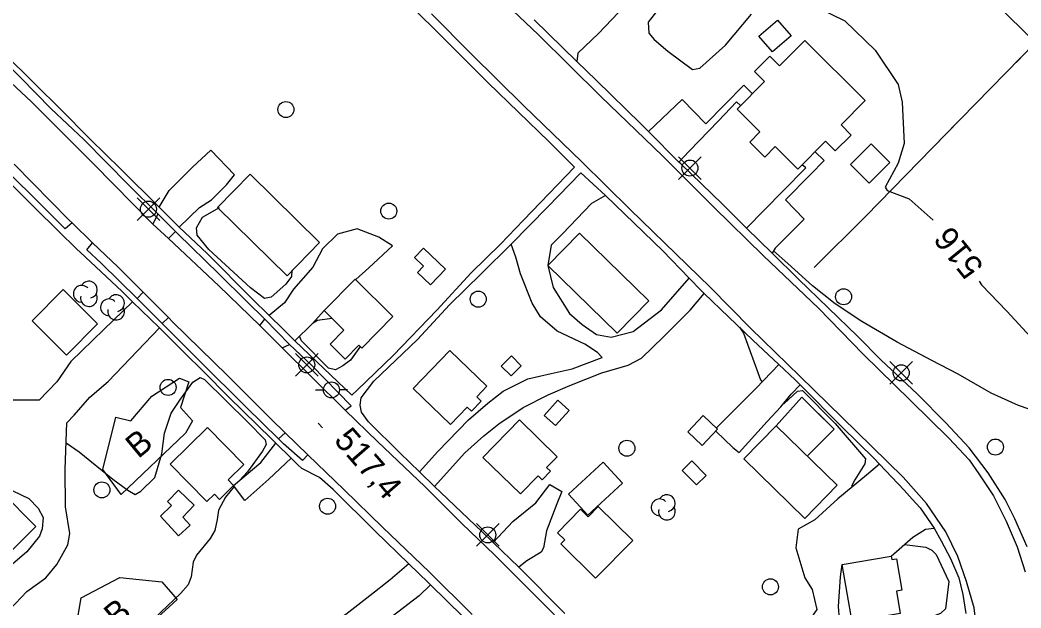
# Model space of a CAD drawing. Extents: x 347059 to 352153, y 6073752 to 6078601.
# Drawn here: x 348583.7 to 348771.1, y 6074552.6 to 6074662.6 of the extents above; entities that cross this region are included whole.
import ezdxf

# ---------------------------------------------------------------- set-up
doc = ezdxf.new("R2010")
doc.units = 0
for name, color, linetype in [('Level 19', 7, 'Continuous'), ('Level 2', 7, 'Continuous'), ('Level 21', 7, 'Continuous'), ('Level 22', 7, 'Continuous'), ('Level 3', 7, 'Continuous'), ('Level 31', 7, 'Continuous'), ('Level 36', 7, 'Continuous'), ('Level 37', 7, 'Continuous'), ('Level 44', 7, 'Continuous')]:
    doc.layers.add(name, color=color, linetype=linetype)

msp = doc.modelspace()

# ---------------------------------------------------------------- linework, layer by layer
at = {"layer": 'Level 19'}
for points in [[(348700.81, 6074668.98), (348697.03, 6074665.36), (348692.03, 6074660.11), (348688.18, 6074656.43), (348687.98, 6074654.89)], [(348701.42, 6074641.75), (348707.68, 6074647.78), (348712.15, 6074643.19), (348719.25, 6074650.45), (348720.87, 6074648.85)], [(348718.65, 6074646.63), (348717.91, 6074647.36), (348714.52, 6074643.75), (348709, 6074638.1), (348707.11, 6074636.05)], [(348609.76, 6074627.64), (348611.68, 6074630.73), (348616.03, 6074635.07), (348619.46, 6074638.28)], [(348613.55, 6074623.88), (348617.35, 6074627.53), (348619.61, 6074628.97), (348622.39, 6074631.8), (348623.91, 6074633.66), (348619.46, 6074638.28)], [(348732.6, 6074637.97), (348734.32, 6074636.37), (348731.72, 6074633.73), (348727.04, 6074628.96), (348730.53, 6074625.35), (348725.1, 6074619.95), (348724.58, 6074618.98)], [(348719.78, 6074623.66), (348726.57, 6074630.58), (348730.88, 6074634.96), (348730.16, 6074635.52)], [(348604.8, 6074609.9), (348599.4, 6074604.73), (348593.23, 6074598.7), (348590.65, 6074594.94), (348587.3, 6074591.48), (348582.06, 6074591.47), (348575.53, 6074593.64), (348573.93, 6074594.12), (348572.48, 6074594.65), (348570.09, 6074600.23), (348567.17, 6074607.64), (348567.17, 6074607.64), (348567.49, 6074612.31), (348568.52, 6074617.58), (348570, 6074620.5), (348572.67, 6074622.89), (348579.08, 6074628.74), (348582.4, 6074631.58)], [(348693.34, 6074629.77), (348690.76, 6074628.28), (348685.31, 6074622.64), (348683.2, 6074620.48), (348682.53, 6074616.71), (348683.54, 6074612.6), (348686.63, 6074607.7), (348688.99, 6074605.66), (348691.66, 6074603.8), (348694.43, 6074603.26), (348698.54, 6074604.36), (348703.84, 6074608.37), (348709.03, 6074614.32)], [(348609.52, 6074626.37), (348608.59, 6074624.43)], [(348611.5, 6074621.72), (348612.84, 6074623.08)], [(348646.58, 6074614.05), (348649.03, 6074616.24), (348653.46, 6074620.37), (348650.91, 6074621.99), (348646.83, 6074623.54), (348643.18, 6074622.53), (348640.37, 6074619.81), (348638.56, 6074616.39), (348634.91, 6074612.28), (348633.22, 6074609.72), (348630.38, 6074607.35)], [(348658.53, 6074578.05), (348661.97, 6074581.86), (348667.68, 6074587.8), (348671.31, 6074590.93), (348674.17, 6074593.18), (348678.79, 6074595.47), (348683.21, 6074596.46), (348687.13, 6074597.34), (348692.76, 6074599.49), (348691.83, 6074600.41), (348689.51, 6074601.95), (348684.32, 6074604.41), (348681.2, 6074607.09), (348679.62, 6074609.63), (348677.45, 6074615.16), (348676.55, 6074618.24), (348675.68, 6074620.69)], [(348605.63, 6074610.5), (348606.78, 6074611.68)], [(348661.33, 6074575.33), (348667.04, 6074581.65), (348670.55, 6074584.83), (348673.36, 6074587.04), (348677.93, 6074590.12), (348682.63, 6074592.49), (348686.67, 6074594.22), (348692.69, 6074596.63), (348697.6, 6074598.03), (348700.1, 6074599.37), (348704.25, 6074603.4), (348709.19, 6074608.3), (348711.85, 6074611.46)], [(348610.33, 6074605.85), (348611.5, 6074606.94)], [(348635.21, 6074602.62), (348638.52, 6074605.86), (348640.66, 6074608.24)], [(348609.82, 6074605), (348600.22, 6074594.96)], [(348628.61, 6074605.45), (348629.54, 6074606.65)], [(348632.8, 6074601.29), (348634.2, 6074601.93)], [(348725.79, 6074598.18), (348721.57, 6074593.71), (348716.05, 6074588.24), (348714.11, 6074586.28)], [(348580.75, 6074551.15), (348585.03, 6074555.66), (348588.53, 6074558.22), (348590.63, 6074560.74), (348592.67, 6074564.43), (348593.05, 6074566.53), (348592.22, 6074571.51), (348592.21, 6074578.56), (348592.51, 6074587.23), (348593.87, 6074588.67), (348596.78, 6074592.03), (348600.22, 6074594.96)], [(348714.02, 6074585.71), (348717.19, 6074582.65), (348718.38, 6074581.66), (348723.61, 6074587.46), (348726.17, 6074590.26), (348728.09, 6074592.63), (348729.78, 6074594.35)], [(348632.15, 6074584.23), (348633.39, 6074585.38)], [(348623.7, 6074575.5), (348628.82, 6074579.81), (348631.6, 6074583.46)], [(348634.47, 6074580.64), (348630.32, 6074576.7), (348625.8, 6074572.67), (348623.7, 6074575.5)], [(348744.64, 6074579.52), (348742.25, 6074577.42), (348736.83, 6074573.02), (348732.52, 6074569.09), (348729.4, 6074567.34), (348729, 6074563.86), (348730.69, 6074558.23), (348732.05, 6074556.06), (348732.94, 6074552.3), (348730.77, 6074549.15), (348725.13, 6074543.12), (348720.61, 6074540.18), (348714.51, 6074536.24), (348709.51, 6074533.06), (348707.6, 6074531.96)], [(348564.65, 6074566.68), (348570.78, 6074571.68), (348575.9, 6074574.54), (348578.17, 6074575.24), (348580.79, 6074575.24), (348585.35, 6074573.09), (348587.11, 6074571.24), (348588.03, 6074569.51), (348587.89, 6074567.42), (348587.4, 6074566.02), (348585.02, 6074563.11), (348580.07, 6074558.87), (348576.55, 6074555.15)], [(348672.32, 6074564.83), (348675.98, 6074568.74), (348680.33, 6074572.25), (348682.93, 6074575.72), (348685.17, 6074574.4), (348684.24, 6074572.05), (348682.29, 6074567), (348681.76, 6074563.83), (348681.32, 6074563.01), (348678.61, 6074561.4), (348677.1, 6074560.2)], [(348746.84, 6074562.26), (348750.93, 6074565.81), (348753.28, 6074567.31), (348754.92, 6074567.5)], [(348656.55, 6074560.84), (348653.01, 6074557.85), (348649.23, 6074554.83), (348644.75, 6074551.37), (348637.33, 6074546.49), (348634.89, 6074544.74), (348630.5, 6074542.34), (348629.09, 6074542.59), (348627.15, 6074543.76), (348622.18, 6074548.21), (348619.28, 6074544.92)], [(348739.52, 6074550), (348737.92, 6074549.58), (348737.18, 6074550.46), (348736.99, 6074552.85), (348737.33, 6074558.38), (348737.69, 6074560.69)], [(348660.57, 6074556.94), (348658.45, 6074554.84), (348648.59, 6074547.3), (348639.7, 6074542.02), (348635.29, 6074539.75), (348633.66, 6074536.38)]]:
    msp.add_lwpolyline(points, dxfattribs=at)
at = {"layer": 'Level 2'}
for points in [[(348704.53, 6074666.31), (348701.35, 6074662.27), (348701.49, 6074660.19), (348702.49, 6074658.98), (348705.05, 6074656.8), (348709.66, 6074653.4), (348710.99, 6074653.61), (348715.8, 6074657.95), (348720.68, 6074663.73)], [(348733.19, 6074664.92), (348738.18, 6074662.51), (348743.87, 6074656.98), (348748.14, 6074650.55), (348748.91, 6074647.26), (348749.05, 6074644.64), (348749.29, 6074639.54), (348748.15, 6074635.85), (348745.71, 6074631.37), (348746.1, 6074630.72), (348750.22, 6074629.18), (348754.69, 6074625.18)], [(348634.64, 6074615.8), (348634.54, 6074614.63), (348633.47, 6074613.2), (348630.73, 6074610.77), (348629.48, 6074610.52), (348626.9, 6074612.49), (348619.11, 6074619.71), (348616.88, 6074622.37), (348616.78, 6074623.76), (348617.89, 6074625.76), (348621.07, 6074627.57)], [(348773.71, 6074602.54), (348775.66, 6074599.9), (348776.75, 6074597.49), (348776.15, 6074595.51), (348774.7, 6074593.76), (348774.68, 6074592.67), (348775.12, 6074591.84), (348774.9, 6074590.99), (348774.25, 6074590.17), (348772.7, 6074589.81), (348770.66, 6074590.5), (348765.57, 6074592.77), (348759.36, 6074596.37), (348754.44, 6074598.91), (348747.99, 6074602.32), (348741.38, 6074606.24), (348736.37, 6074609.52), (348732.09, 6074612.88), (348727.52, 6074617.06), (348724.82, 6074619.44)], [(348763.31, 6074613.78), (348763.77, 6074613.06), (348768.47, 6074608.16), (348768.47, 6074608.16), (348773.71, 6074602.54)], [(348638.63, 6074605.98), (348639.41, 6074606.44), (348642.1, 6074606.85)], [(348718.42, 6074605.17), (348719.18, 6074604.05), (348722.38, 6074595.29), (348722.7, 6074594.91)], [(348647.49, 6074601.61), (348645.58, 6074598.94), (348644.19, 6074597.9), (348642.82, 6074597.16), (348641.48, 6074597.49), (348636.41, 6074602.58), (348636.08, 6074603.48)], [(348592.39, 6074583.51), (348594.82, 6074581.83), (348601.12, 6074576.71), (348603.91, 6074574.64), (348605.29, 6074573.8), (348606.36, 6074574.43), (348608.97, 6074577.02), (348610.29, 6074581.46), (348610.76, 6074585.33), (348612.02, 6074589.06), (348613.68, 6074591.51), (348616.06, 6074594.85), (348617.44, 6074595.74), (348618.28, 6074595.38), (348626.29, 6074587.41), (348629.62, 6074584.07), (348629.84, 6074583.19), (348629.15, 6074581.94), (348626.29, 6074578.07), (348624.85, 6074576.47)], [(348726.71, 6074590.93), (348726.81, 6074590.84), (348729.31, 6074593.17), (348730.26, 6074593.28), (348736.34, 6074587.11), (348742.02, 6074580.52), (348741.93, 6074579.54), (348740.04, 6074576.58), (348739.44, 6074575.4), (348739.54, 6074575.22)], [(348623.85, 6074575.3), (348622.19, 6074573.3), (348620.9, 6074570.88), (348620.61, 6074569.17), (348620.22, 6074567.1), (348619.36, 6074565.58), (348616.78, 6074562.48), (348616.16, 6074561.16), (348615.79, 6074558.44), (348615.22, 6074556.9), (348613.78, 6074555.29), (348610.08, 6074551.78), (348601.28, 6074542.79), (348598.32, 6074540.3), (348597.17, 6074539.61), (348595.68, 6074539.96), (348593.02, 6074543.6), (348590.94, 6074545.6), (348588.14, 6074547.52), (348586.14, 6074547.84), (348585.19, 6074547.03), (348585.13, 6074546.97)], [(348749.36, 6074564.45), (348753.32, 6074563.98), (348754.45, 6074563.42), (348755.24, 6074562.56), (348757.65, 6074557.56), (348757.04, 6074552.42), (348756.06, 6074551.52), (348750.98, 6074549.61)]]:
    msp.add_lwpolyline(points, dxfattribs=at)
at = {"layer": 'Level 21'}
for points in [[(348551.14, 6074687.28), (348549.38, 6074684.96), (348549.3, 6074683.97), (348549.83, 6074682.97), (348550.14, 6074682.56), (348551.75, 6074680.48), (348561.83, 6074670.76), (348572.38, 6074659.86), (348585.9, 6074647.36), (348597.48, 6074635.74), (348608.59, 6074624.43), (348611.5, 6074621.72), (348620.94, 6074612.88), (348628.61, 6074605.45), (348632.8, 6074601.29), (348638.41, 6074595.71), (348644.63, 6074589.63), (348650.66, 6074583.73), (348659.54, 6074575.29), (348666.46, 6074568.38), (348672.58, 6074562.54), (348683.78, 6074551.29)], [(348668.95, 6074671.17), (348680.72, 6074659.95), (348692.48, 6074648.36), (348704.03, 6074637.21), (348713.63, 6074627.6), (348722.94, 6074618.52), (348733.25, 6074608.69), (348741.57, 6074600.08), (348750.46, 6074591.41), (348757.65, 6074584.35), (348761.46, 6074580.29), (348763.23, 6074577.69), (348766.02, 6074573.6), (348768.38, 6074568.84), (348770.41, 6074564.04), (348771.96, 6074559.36)], [(348762.98, 6074547.43), (348762.37, 6074552.6), (348760.97, 6074557.55), (348759.34, 6074562.24), (348757.09, 6074566.86), (348753.47, 6074572.14), (348749.11, 6074577.04), (348740.38, 6074585.6), (348729.76, 6074595.99), (348720.52, 6074604.98), (348712.97, 6074612.66), (348697.95, 6074627.18), (348688.87, 6074636.16), (348678.14, 6074646.5), (348668.15, 6074656.39), (348660.76, 6074663.78)], [(348668.41, 6074551.33), (348660.4, 6074559.28), (348651.6, 6074567.72), (348644.39, 6074574.69), (348637.6, 6074581.26), (348633.39, 6074585.38), (348630.78, 6074587.95), (348622.53, 6074596.18), (348612.37, 6074606.07), (348611.5, 6074606.94), (348606.78, 6074611.68), (348602.12, 6074616.35), (348597.32, 6074620.95), (348593.47, 6074624.65), (348592.92, 6074625.17), (348582.64, 6074635.66)]]:
    msp.add_lwpolyline(points, dxfattribs=at)
at = {"layer": 'Level 22'}
for points in [[(348644.63, 6074589.63), (348645.76, 6074590.43), (348638.36, 6074598), (348634.2, 6074601.93), (348629.54, 6074606.65), (348626.18, 6074609.98), (348621.01, 6074615.04), (348613.24, 6074622.69), (348612.84, 6074623.08), (348609.52, 6074626.37), (348604.07, 6074631.76), (348595.67, 6074640.26), (348589.53, 6074646.04), (348583.8, 6074651.86), (348576.02, 6074659.61), (348567.93, 6074667.1), (348560.07, 6074674.86), (348551.21, 6074683.54), (348550.14, 6074682.56)], [(348652.86, 6074669.38), (348662.32, 6074659.94), (348671.37, 6074650.91), (348682.73, 6074639.9), (348687.55, 6074635.08), (348678, 6074625.15), (348673.68, 6074620.68), (348668.17, 6074615.29), (348661.75, 6074608.3), (348653.61, 6074599.86), (348646.9, 6074593.39), (348645.86, 6074592.42)], [(348772.29, 6074564.03), (348769.97, 6074569.27), (348768.17, 6074572.9), (348765.01, 6074577.9), (348761.46, 6074582.56), (348757.05, 6074587.25), (348751.79, 6074592.61), (348744.92, 6074599.02), (348740.6, 6074603.42), (348729.47, 6074614.15), (348724.58, 6074618.98), (348719.78, 6074623.66), (348719.19, 6074624.23), (348715.24, 6074628.19), (348707.43, 6074635.73), (348707.11, 6074636.05), (348701.42, 6074641.75), (348699.98, 6074643.2), (348691.68, 6074651.32), (348687.98, 6074654.89), (348680.01, 6074662.66)], [(348645.86, 6074592.42), (348639.21, 6074598.72), (348635.21, 6074602.62), (348632.98, 6074604.79), (348630.38, 6074607.35), (348627.21, 6074610.48), (348618.78, 6074618.93), (348613.55, 6074623.88), (348609.76, 6074627.64), (348602.54, 6074634.81), (348596.95, 6074640.28), (348591.1, 6074646.15), (348586.84, 6074650.39), (348580.19, 6074656.96)], [(348593.47, 6074624.65), (348592.21, 6074623.54), (348585.72, 6074630), (348577.67, 6074637.81), (348577.67, 6074637.81), (348579.1, 6074639.02)], [(348685.71, 6074551.54), (348677.1, 6074560.2), (348672.32, 6074564.83), (348670.28, 6074566.81), (348662.5, 6074574.21), (348661.33, 6074575.33), (348658.53, 6074578.05), (348654.88, 6074581.59), (348648.97, 6074587.45), (348647.69, 6074589.26), (348647.39, 6074590.53), (348647.59, 6074591.91), (348650, 6074595.07), (348658.16, 6074602.84), (348664.17, 6074609.34), (348670.13, 6074615.18), (348675.68, 6074620.69), (348682.47, 6074627.61), (348688.76, 6074634.04), (348693.34, 6074629.77), (348704.07, 6074619.45), (348709.03, 6074614.32), (348711.23, 6074612.05), (348711.85, 6074611.46), (348720.97, 6074602.73), (348725.79, 6074598.18), (348728.87, 6074595.27), (348729.78, 6074594.35), (348737.62, 6074586.5), (348743.68, 6074580.54), (348744.64, 6074579.52), (348749.25, 6074574.62), (348750.79, 6074572.94), (348752.28, 6074571.33), (348754.92, 6074567.5), (348756.19, 6074565.15), (348757.94, 6074561.86), (348759.5, 6074558.25), (348760.25, 6074555.09), (348760.84, 6074551.52)], [(348666.63, 6074551), (348660.57, 6074556.94), (348660.22, 6074557.27), (348656.55, 6074560.84), (348650.23, 6074566.97), (348642.36, 6074574.75), (348639.81, 6074577), (348636.48, 6074578.67), (348635.69, 6074579.45), (348634.47, 6074580.64), (348631.6, 6074583.46), (348630.86, 6074584.18), (348622.79, 6074592.1), (348618.12, 6074596.77), (348614.46, 6074600.42), (348612.74, 6074602.15), (348609.82, 6074605), (348604.8, 6074609.9), (348602.84, 6074611.81), (348594.99, 6074619.18), (348594.36, 6074619.78), (348590.92, 6074623.14), (348586.43, 6074627.53), (348582.4, 6074631.58)], [(348637.6, 6074581.26), (348636.6, 6074580.16), (348633.07, 6074583.33), (348632.15, 6074584.23), (348626.1, 6074590.2), (348617.35, 6074598.84), (348610.33, 6074605.85), (348608.2, 6074607.98), (348605.63, 6074610.5), (348598.91, 6074617.1), (348598.91, 6074617.1), (348596.22, 6074619.62), (348597.32, 6074620.95)]]:
    msp.add_lwpolyline(points, dxfattribs=at)
at = {"layer": 'Level 3'}
msp.add_line((348639.55, 6074587.18), (348640.34, 6074586.28), dxfattribs=at)
at = {"layer": 'Level 31'}
for points in [[(348722.08, 6074659.65), (348725.57, 6074662.64), (348728.1, 6074659.69), (348724.61, 6074656.7), (348722.08, 6074659.65)], [(348722.26, 6074641.69), (348717.98, 6074645.96), (348723.13, 6074651.13), (348721.27, 6074652.99), (348724.15, 6074655.88), (348725.96, 6074654.07), (348730.7, 6074658.81), (348741.99, 6074647.55), (348737.46, 6074643.01), (348739.36, 6074641.12), (348736.38, 6074638.13), (348734.57, 6074639.94), (348729.37, 6074634.73), (348725.13, 6074638.95), (348723.17, 6074636.98), (348720.36, 6074639.78), (348722.26, 6074641.69)], [(348739.22, 6074635.6), (348743.11, 6074639.47), (348746.59, 6074635.98), (348742.7, 6074632.11), (348739.22, 6074635.6)], [(348633.72, 6074614.78), (348620.73, 6074627.57), (348626.84, 6074633.77), (348639.83, 6074620.99), (348633.72, 6074614.78)], [(348688.47, 6074622.77), (348701.45, 6074610.06), (348695.52, 6074604), (348682.53, 6074616.71), (348688.47, 6074622.77)], [(348663.41, 6074616.03), (348660.61, 6074613.08), (348658.16, 6074615.4), (348659.26, 6074616.57), (348657.58, 6074618.16), (348659.27, 6074619.95), (348663.41, 6074616.03)], [(348646.49, 6074614.14), (348653.56, 6074607.15), (348647.71, 6074601.23), (348647.17, 6074601.76), (348644.59, 6074599.17), (348641.79, 6074601.94), (348644.38, 6074604.56), (348640.66, 6074608.24), (348646.49, 6074614.14)], [(348592.45, 6074599.93), (348586.02, 6074606.33), (348591.83, 6074612.17), (348598.26, 6074605.78), (348592.45, 6074599.93)], [(348664.19, 6074600.81), (348671.15, 6074594.12), (348669.23, 6074592.12), (348670.1, 6074591.28), (348668.29, 6074589.4), (348667.47, 6074590.18), (348664.35, 6074586.94), (348657.34, 6074593.68), (348664.19, 6074600.81)], [(348673.82, 6074597.86), (348675.75, 6074599.78), (348677.59, 6074597.93), (348675.67, 6074596.01), (348673.82, 6074597.86)], [(348686.54, 6074589.56), (348683.96, 6074586.71), (348681.85, 6074588.62), (348684.43, 6074591.46), (348686.54, 6074589.56)], [(348714.35, 6074586.05), (348711.47, 6074583.02), (348708.78, 6074585.58), (348711.66, 6074588.61), (348714.35, 6074586.05)], [(348620.11, 6074573.89), (348618.72, 6074572.52), (348611.85, 6074579.53), (348618.86, 6074586.39), (348625.65, 6074579.47), (348622.67, 6074576.55), (348623.7, 6074575.5), (348621.05, 6074572.91), (348620.11, 6074573.89)], [(348683.08, 6074578.18), (348681.52, 6074576.58), (348680.75, 6074577.33), (348677.41, 6074573.92), (348670.41, 6074580.77), (348677.25, 6074587.77), (348684.28, 6074580.9), (348682.32, 6074578.9), (348683.08, 6074578.18)], [(348730.66, 6074569.36), (348719.27, 6074580.51), (348725.31, 6074586.69), (348736.71, 6074575.54), (348730.66, 6074569.36)], [(348686.43, 6074573.89), (348692.92, 6074579.87), (348696.53, 6074575.96), (348690.04, 6074569.97), (348686.43, 6074573.89)], [(348710.42, 6074575.61), (348707.72, 6074578.33), (348709.53, 6074580.13), (348712.23, 6074577.41), (348710.42, 6074575.61)], [(348580.87, 6074562.02), (348574.41, 6074568.53), (348580.25, 6074574.32), (348586.71, 6074567.81), (348580.87, 6074562.02)], [(348612.11, 6074571.76), (348611.34, 6074572.5), (348613.4, 6074574.66), (348616.35, 6074571.84), (348614.19, 6074569.59), (348615.57, 6074568.09), (348613.4, 6074566.1), (348610.04, 6074569.79), (348612.11, 6074571.76)], [(348692.01, 6074571.57), (348698.46, 6074565.22), (348691.5, 6074558.14), (348684.96, 6074564.57), (348685.71, 6074565.34), (348684.36, 6074566.67), (348688.67, 6074571.05), (348690.11, 6074569.64), (348692.01, 6074571.57)], [(348737.69, 6074560.69), (348746.84, 6074562.26), (348746.94, 6074561.63), (348747.82, 6074561.78), (348748.83, 6074555.89), (348747.82, 6074555.72), (348748.54, 6074551.55), (348739.52, 6074550), (348737.69, 6074560.69)]]:
    msp.add_lwpolyline(points, dxfattribs=at)
at = {"layer": 'Level 36'}
for p, q in [((348711.27, 6074632.82), (348707.04, 6074637.05)), ((348707.04, 6074632.82), (348711.27, 6074637.05)), ((348609.88, 6074625.12), (348605.65, 6074629.35)), ((348605.65, 6074625.12), (348609.88, 6074629.35)), ((348639.53, 6074595.97), (348635.3, 6074600.2)), ((348635.3, 6074595.97), (348639.53, 6074600.2)), ((348750.84, 6074594.48), (348746.61, 6074598.71)), ((348746.61, 6074594.48), (348750.84, 6074598.71)), ((348639.04, 6074593.4), (348640.54, 6074593.4)), ((348645.04, 6074593.4), (348643.54, 6074593.4)), ((348673.42, 6074564.14), (348669.19, 6074568.37)), ((348669.19, 6074564.14), (348673.42, 6074568.37))]:
    msp.add_line(p, q, dxfattribs=at)
for centre in [(348633.51, 6074645.89), (348709.16, 6074634.94), (348607.77, 6074627.24), (348652.78, 6074626.88), (348669.52, 6074610.39), (348737.93, 6074610.84), (348637.42, 6074598.09), (348748.73, 6074596.6), (348611.45, 6074593.88), (348642.03, 6074593.4), (348697.36, 6074582.48), (348766.36, 6074582.71), (348599.05, 6074574.68), (348641.31, 6074571.62), (348671.31, 6074566.26), (348724.24, 6074556.54)]:
    msp.add_circle(centre, 1.5, dxfattribs=at)
at = {"layer": 'Level 37'}
for points in [[(348743.39, 6074688.25), (348758.89, 6074673.09), (348773.89, 6074658.43), (348757.07, 6074641.25), (348742.07, 6074625.91), (348732.43, 6074616.3)], [(348773.34, 6074658.97), (348773.89, 6074658.43), (348770.24, 6074654.7)], [(348759.04, 6074643.27), (348757.07, 6074641.25), (348754.84, 6074638.98)], [(348725.31, 6074586.69), (348730.09, 6074592.03), (348736.18, 6074586.03), (348731.12, 6074581)], [(348732.41, 6074589.75), (348736.18, 6074586.03), (348735.68, 6074585.53)]]:
    msp.add_lwpolyline(points, dxfattribs=at)
at = {"layer": 'Level 44'}
for points in [[(348614.74, 6074585.32), (348602.69, 6074573.83), (348599.25, 6074578.52), (348601.65, 6074588.27), (348604.46, 6074587.59), (348608.38, 6074592.26), (348613.58, 6074595.57), (348615.32, 6074594.91), (348613.76, 6074590.11), (348616, 6074587.6), (348614.74, 6074585.32)], [(348613.17, 6074554.16), (348599.13, 6074541.29), (348594.23, 6074548.99), (348595.2, 6074554.5), (348602.4, 6074558.28), (348610.27, 6074557.48), (348613.17, 6074554.16)]]:
    msp.add_lwpolyline(points, dxfattribs=at)
for centre, start, end in [((348595.28, 6074611.39), 44.1154, 269.804), ((348596.63, 6074612.17), 282.2692, 149.7263), ((348596.63, 6074610.6), 166.9369, 29.6212), ((348601.72, 6074609.64), 282.2692, 149.7263), ((348600.37, 6074608.86), 44.1154, 269.804), ((348601.72, 6074608.07), 166.9369, 29.6212), ((348704.84, 6074572.2), 282.2692, 149.7263), ((348703.49, 6074571.42), 44.1154, 269.804), ((348704.84, 6074570.63), 166.9369, 29.6212)]:
    msp.add_arc(centre, 1.57, start, end, dxfattribs=at)

# ---------------------------------------------------------------- texts
at = {"layer": 'Level 2'}
msp.add_text('516', height=4.5, rotation=128.9723, dxfattribs=at).set_placement((348764.35, 6074616.56))
at = {"layer": 'Level 3'}
msp.add_text('517,4', height=4.5, rotation=310.9459, dxfattribs=at).set_placement((348642.34, 6074583.89))
at = {"layer": 'Level 44'}
for p in [(348605.85, 6074580.41), (348601.82, 6074548.71)]:
    msp.add_text('B', height=4.5, rotation=39.568, dxfattribs=at).set_placement(p)

doc.saveas('drawing.dxf')
